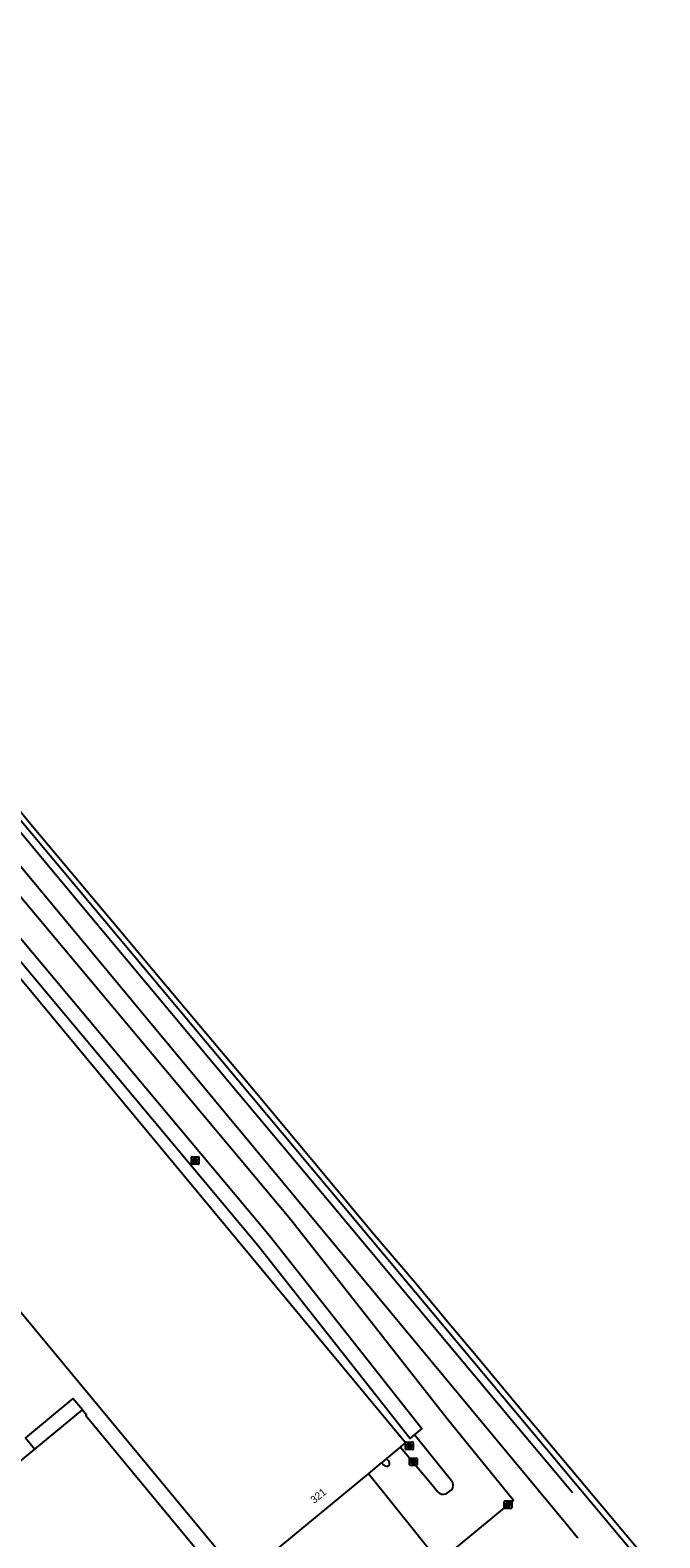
# Model space of a CAD drawing. Extents: x 159489 to 160304, y 383826 to 384530.
# Drawn here: x 160177 to 160261.3, y 384090.9 to 384293 of the extents above; entities that cross this region are included whole.
import ezdxf

# ---------------------------------------------------------------- set-up
doc = ezdxf.new("R2010")
doc.units = 0
for name, color, linetype in [('IMGEO_Geluidsscherm', 7, 'Continuous'), ('IMGEO_Grasland_overig', 7, 'Continuous'), ('IMGEO_Kolk', 7, 'Continuous'), ('IMGEO_Muur', 7, 'Continuous'), ('IMGEO_Pand', 7, 'Continuous'), ('IMGEO_Pand_nummerreeks', 7, 'Continuous'), ('IMGEO_Pand_overbouw', 7, 'Continuous'), ('IMGEO_Rijbaan_lokaal_gesloten', 7, 'Continuous'), ('IMGEO_Rioolput', 7, 'Continuous'), ('IMGEO_Spoorbaan_halfverhard', 7, 'Continuous'), ('IMGEO_Voetpad_halfverhard', 7, 'Continuous')]:
    doc.layers.add(name, color=color, linetype=linetype)

msp = doc.modelspace()

# ---------------------------------------------------------------- linework, layer by layer
at = {"layer": 'IMGEO_Geluidsscherm'}
msp.add_lwpolyline([(160076.4, 384303.99), (160093.25, 384283.88), (160104.56, 384270.26), (160103.46, 384269.32), (160112.52, 384258.55), (160113.62, 384259.47), (160145.41, 384221.6), (160158.61, 384205.79), (160163.73, 384199.65), (160171.54, 384190.41), (160181, 384179.11), (160186.37, 384172.61), (160204.75, 384150.63), (160216.8, 384136.23), (160242.24, 384105.8), (160248.32, 384098.53), (160249.63, 384096.92)], dxfattribs=at)
at = {"layer": 'IMGEO_Grasland_overig'}
for points in [[(160038.48, 384346.39), (160042.8, 384341.17), (160045.97, 384337.34), (160083.8, 384291.7), (160118.37, 384250), (160248.73, 384092.81), (160250.33, 384090.88), (160250.27, 384090.83)], [(160260.21, 384085.79), (160260.08, 384086.07), (160157.22, 384209.09), (160128.87, 384242.9), (160113.68, 384260.81)]]:
    msp.add_lwpolyline(points, dxfattribs=at)
at = {"layer": 'IMGEO_Kolk'}
for p, q in [((160227.28, 384102.76), (160227.28, 384103.61)), ((160227.36, 384103.69), (160228.21, 384103.69)), ((160228.21, 384102.69), (160227.36, 384102.69)), ((160227.77, 384103.47), (160227.79, 384103.47)), ((160227.79, 384102.91), (160227.77, 384102.91)), ((160228.28, 384103.61), (160228.28, 384102.76)), ((160240.49, 384094.87), (160240.49, 384095.73)), ((160240.56, 384095.8), (160241.42, 384095.8)), ((160241.42, 384094.8), (160240.56, 384094.8)), ((160240.98, 384095.58), (160241, 384095.58)), ((160241, 384095.02), (160240.98, 384095.02)), ((160241.49, 384095.73), (160241.49, 384094.87))]:
    msp.add_line(p, q, dxfattribs=at)
for points in [[(160227.28, 384102.76), (160227.28, 384103.61)], [(160227.36, 384103.69), (160228.21, 384103.69)], [(160228.21, 384102.69), (160227.36, 384102.69)], [(160227.6, 384103.39), (160227.73, 384103.39), (160227.73, 384103.23), (160227.85, 384103.39), (160228.02, 384103.39), (160227.87, 384103.24), (160228.03, 384102.99), (160227.87, 384102.99), (160227.79, 384103.15), (160227.73, 384103.08), (160227.73, 384102.99), (160227.6, 384102.99), (160227.6, 384103.39)], [(160228.28, 384103.61), (160228.28, 384102.76)], [(160240.49, 384094.87), (160240.49, 384095.73)], [(160240.56, 384095.8), (160241.42, 384095.8)], [(160241.42, 384094.8), (160240.56, 384094.8)], [(160240.81, 384095.5), (160240.93, 384095.5), (160240.93, 384095.35), (160241.06, 384095.5), (160241.23, 384095.5), (160241.08, 384095.35), (160241.23, 384095.1), (160241.08, 384095.1), (160241, 384095.26), (160240.93, 384095.2), (160240.93, 384095.1), (160240.81, 384095.1), (160240.81, 384095.5)], [(160241.49, 384095.73), (160241.49, 384094.87)]]:
    msp.add_lwpolyline(points, dxfattribs=at)
for centre, start, end in [((160227.36, 384103.61), 91.552, 178.448), ((160227.36, 384103.61), 91.552, 178.448), ((160227.36, 384102.76), 181.552, 268.448), ((160227.36, 384102.76), 181.552, 268.448), ((160228.21, 384103.61), 1.552, 88.448), ((160228.21, 384103.61), 1.552, 88.448), ((160228.21, 384102.76), 271.552, 358.448), ((160228.21, 384102.76), 271.552, 358.448), ((160240.57, 384095.72), 91.552, 178.448), ((160240.57, 384095.72), 91.552, 178.448), ((160240.57, 384094.87), 181.552, 268.448), ((160240.57, 384094.87), 181.552, 268.448), ((160241.41, 384095.72), 1.552, 88.448), ((160241.41, 384095.72), 1.552, 88.448), ((160241.41, 384094.87), 271.552, 358.448), ((160241.41, 384094.87), 271.552, 358.448)]:
    msp.add_arc(centre, 0.0765, start, end, dxfattribs=at)
for centre, major_axis, ratio, start_param, end_param in [((160227.77, 384103.19), (-0.387, 0.002), 0.722429, 4.712389, 7.853982), ((160227.79, 384103.19), (-0.39, 0.002), 0.717154, 1.570796, 4.712389), ((160240.98, 384095.3), (-0.387, 0.002), 0.722429, 4.712389, 7.853982), ((160241, 384095.3), (-0.39, 0.002), 0.717154, 1.570796, 4.712389)]:
    msp.add_ellipse(centre, major_axis=major_axis, ratio=ratio, start_param=start_param, end_param=end_param, dxfattribs=at)
at = {"layer": 'IMGEO_Muur'}
msp.add_lwpolyline([(160045.97, 384337.34), (160118.37, 384250), (160248.73, 384092.81), (160250.33, 384090.88)], dxfattribs=at)
at = {"layer": 'IMGEO_Pand'}
for points in [[(160130.57, 384192.66), (160122.17, 384185.7), (160205.3, 384085.41), (160222.29, 384099.45)], [(160226.59, 384103.01), (160227.28, 384103.58), (160190.89, 384147.44), (160161.94, 384182.33), (160161.12, 384183.32)], [(160193.14, 384075.4), (160177.34, 384062.3), (160154.23, 384083.39), (160177.6, 384102.75), (160183.96, 384108.02), (160184.51, 384107.35), (160184.42, 384107.28), (160203.06, 384084.75), (160203.14, 384084.82), (160203.7, 384084.15), (160197.36, 384078.9), (160193.61, 384075.79)], [(160224.73, 384101.47), (160226.59, 384103.01)], [(160222.29, 384099.45), (160224.05, 384100.91), (160224.07, 384100.93)], [(160224.07, 384100.93), (160224.73, 384101.47)]]:
    msp.add_lwpolyline(points, dxfattribs=at)
at = {"layer": 'IMGEO_Pand_overbouw'}
msp.add_lwpolyline([(160182.68, 384109.55), (160176.32, 384104.27), (160177.6, 384102.75), (160183.96, 384108.02)], close=True, dxfattribs=at)
at = {"layer": 'IMGEO_Rijbaan_lokaal_gesloten'}
for points in [[(160039.8, 384338.91), (160053.3, 384322.65), (160053.52, 384322.82), (160079.22, 384292.33), (160144.15, 384214.44), (160211.91, 384133.53), (160232.85, 384106.86), (160241.75, 384095.91), (160240.99, 384095.3), (160233.08, 384088.76), (160231.73, 384087.66), (160222.29, 384099.45)], [(160228.47, 384104.66), (160229.43, 384105.47), (160209.02, 384131.35), (160163.66, 384185.53)], [(160233.42, 384098.52), (160228.47, 384104.66)], [(160226.59, 384103.01), (160230.4, 384098.48), (160231.57, 384097.02)], [(160224.07, 384100.93), (160224.32, 384100.64)], [(160224.99, 384101.18), (160224.73, 384101.47)], [(160232.72, 384096.75), (160233.43, 384097.29)]]:
    msp.add_lwpolyline(points, dxfattribs=at)
for centre, radius, start, end in [((160224.73, 384100.98), 0.53, 219.49, 303.1039), ((160224.59, 384100.84), 0.525, 324.858, 40.4845), ((160232.35, 384097.79), 1.1, 224.5545, 289.2375), ((160232.65, 384097.89), 0.992, 322.2678, 38.9433)]:
    msp.add_arc(centre, radius, start, end, dxfattribs=at)
at = {"layer": 'IMGEO_Rioolput'}
for p, q in [((160198.57, 384141.03), (160198.57, 384141.88)), ((160198.65, 384141.95), (160199.5, 384141.95)), ((160199.06, 384141.73), (160199.09, 384141.73)), ((160199.08, 384141.17), (160199.06, 384141.17)), ((160199.58, 384141.88), (160199.58, 384141.03)), ((160199.5, 384140.95), (160198.65, 384140.95)), ((160227.8, 384100.64), (160227.8, 384101.49)), ((160227.88, 384101.56), (160228.73, 384101.56)), ((160228.29, 384101.34), (160228.32, 384101.34)), ((160228.31, 384100.78), (160228.29, 384100.78)), ((160228.8, 384101.49), (160228.8, 384100.64)), ((160228.73, 384100.56), (160227.88, 384100.56))]:
    msp.add_line(p, q, dxfattribs=at)
for points in [[(160198.57, 384141.03), (160198.57, 384141.88)], [(160198.65, 384141.95), (160199.5, 384141.95)], [(160199.16, 384141.65), (160198.91, 384141.65), (160198.91, 384141.25)], [(160198.91, 384141.25), (160199.04, 384141.25), (160199.04, 384141.42), (160199.05, 384141.42)], [(160199.09, 384141.57), (160199.04, 384141.57), (160199.04, 384141.49)], [(160199.04, 384141.49), (160199.09, 384141.49)], [(160199.09, 384141.39), (160199.16, 384141.25), (160199.3, 384141.25), (160199.24, 384141.38)], [(160199.58, 384141.88), (160199.58, 384141.03)], [(160199.5, 384140.95), (160198.65, 384140.95)], [(160227.8, 384100.64), (160227.8, 384101.49)], [(160227.88, 384101.56), (160228.73, 384101.56)], [(160228.39, 384101.26), (160228.14, 384101.26), (160228.14, 384100.86)], [(160228.14, 384100.86), (160228.26, 384100.86), (160228.26, 384101.03), (160228.28, 384101.03)], [(160228.32, 384101.18), (160228.26, 384101.18), (160228.26, 384101.1)], [(160228.26, 384101.1), (160228.32, 384101.1)], [(160228.32, 384101), (160228.39, 384100.86), (160228.53, 384100.86), (160228.47, 384100.99)], [(160228.8, 384101.49), (160228.8, 384100.64)], [(160228.73, 384100.56), (160227.88, 384100.56)]]:
    msp.add_lwpolyline(points, dxfattribs=at)
for centre, radius, start, end in [((160198.65, 384141.88), 0.0765, 91.552, 178.448), ((160198.65, 384141.88), 0.0765, 91.552, 178.448), ((160199.04, 384141.36), 0.0533, 26.0293, 88.6989), ((160199.09, 384141.48), 0.0964, 77.0061, 93.1865), ((160199.07, 384141.68), 0.19, 274.7715, 282.9687), ((160199.11, 384141.53), 0.0378, 276.6634, 79.6772), ((160199.16, 384141.54), 0.109, 350.3612, 89.416), ((160199.16, 384141.54), 0.112, 277.5842, 350.9817), ((160199.14, 384141.33), 0.108, 29.5134, 73.7905), ((160199.5, 384141.88), 0.0765, 1.552, 88.448), ((160199.5, 384141.88), 0.0765, 1.552, 88.448), ((160198.65, 384141.03), 0.0765, 181.552, 268.448), ((160198.65, 384141.03), 0.0765, 181.552, 268.448), ((160199.5, 384141.03), 0.0765, 271.552, 358.448), ((160199.5, 384141.03), 0.0765, 271.552, 358.448), ((160227.88, 384101.49), 0.0765, 91.552, 178.448), ((160227.88, 384101.49), 0.0765, 91.552, 178.448), ((160227.88, 384100.64), 0.0765, 181.552, 268.448), ((160227.88, 384100.64), 0.0765, 181.552, 268.448), ((160228.27, 384100.97), 0.0533, 26.0293, 88.6989), ((160228.32, 384101.09), 0.0964, 77.0061, 93.1865), ((160228.3, 384101.29), 0.19, 274.7715, 282.9687), ((160228.34, 384101.14), 0.0378, 276.6634, 79.6772), ((160228.39, 384101.15), 0.109, 350.3612, 89.416), ((160228.39, 384101.15), 0.112, 277.5842, 350.9817), ((160228.37, 384100.94), 0.108, 29.5134, 73.7905), ((160228.73, 384101.49), 0.0765, 1.552, 88.448), ((160228.73, 384101.49), 0.0765, 1.552, 88.448), ((160228.73, 384100.64), 0.0765, 271.552, 358.448), ((160228.73, 384100.64), 0.0765, 271.552, 358.448)]:
    msp.add_arc(centre, radius, start, end, dxfattribs=at)
for centre, major_axis, ratio, start_param, end_param in [((160199.06, 384141.45), (-0.387, 0.002), 0.722429, 4.712389, 7.853982), ((160199.09, 384141.45), (-0.39, 0.002), 0.717154, 1.570796, 4.712389), ((160228.29, 384101.06), (-0.387, 0.002), 0.722429, 4.712389, 7.853982), ((160228.31, 384101.06), (-0.39, 0.002), 0.717154, 1.570796, 4.712389)]:
    msp.add_ellipse(centre, major_axis=major_axis, ratio=ratio, start_param=start_param, end_param=end_param, dxfattribs=at)
at = {"layer": 'IMGEO_Spoorbaan_halfverhard'}
msp.add_lwpolyline([(160170.16, 384194.87), (160177.28, 384186.28), (160189.63, 384171.56), (160193.44, 384167), (160200.51, 384158.57), (160206.86, 384151), (160214.24, 384142.13), (160222.85, 384131.81), (160228.58, 384125.04), (160232.87, 384119.85), (160236.71, 384115.31), (160242.62, 384108.21), (160258, 384089.85), (160261.34, 384085.9), (160260.62, 384085.29)], dxfattribs=at)
at = {"layer": 'IMGEO_Voetpad_halfverhard'}
msp.add_lwpolyline([(160162.17, 384184.24), (160163.02, 384183.23), (160207.47, 384130.08), (160227.9, 384104.19), (160228.47, 384104.66)], dxfattribs=at)

# ---------------------------------------------------------------- texts
at = {"layer": 'IMGEO_Pand_nummerreeks'}
msp.add_text('321', height=1, rotation=39.5742, dxfattribs=at).set_placement((160215.03, 384095.4))

doc.saveas('drawing.dxf')
